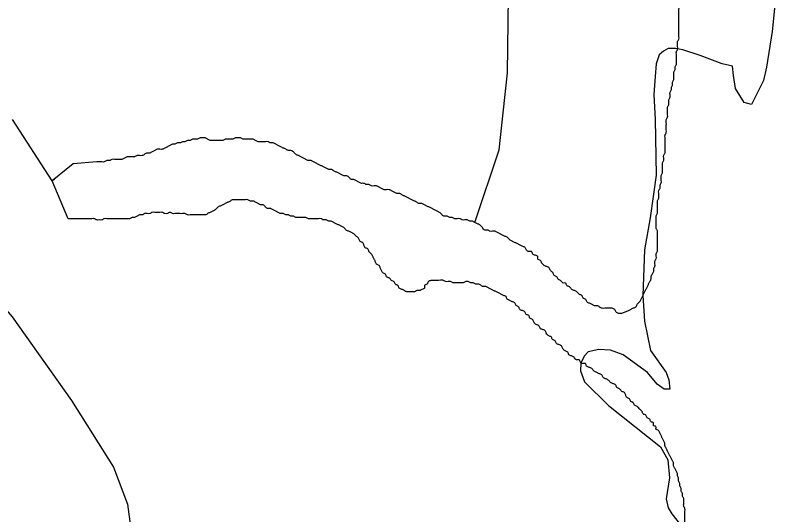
# Model space of a CAD drawing. Extents: x 813775 to 1157140, y 1757555 to 1979907.
# Drawn here: x 1005741 to 1007425, y 1848907 to 1850012 of the extents above; entities that cross this region are included whole.
import ezdxf

# ---------------------------------------------------------------- set-up
doc = ezdxf.new("R2010")
doc.units = 0
for name, color, linetype in [('Level 33', 7, 'Continuous'), ('Level 35', 7, 'Continuous'), ('Level 6', 7, 'Continuous'), ('Level 9', 7, 'Continuous')]:
    doc.layers.add(name, color=color, linetype=linetype)

msp = doc.modelspace()

# ---------------------------------------------------------------- linework, layer by layer
at = {"layer": 'Level 33'}
msp.add_lwpolyline([(1005567.4, 1849538.1), (1005734.4, 1849345), (1005865.7, 1849160.1), (1005959.1, 1849013), (1005990.3, 1848930.6), (1005997, 1848881.6), (1005988.1, 1848805.8), (1005956.9, 1848692.2), (1005914.6, 1848583.1)], dxfattribs=at)
at = {"layer": 'Level 35'}
for points in [[(1006758.9, 1849553.9), (1006812.8, 1849714.3), (1006831.4, 1849884.5), (1006834.1, 1850110.4), (1006820.8, 1850320.4), (1006781, 1850618.1), (1006775.7, 1850745.7), (1006786.3, 1850921.2), (1006823.5, 1851124), (1006852.7, 1851272.9), (1006855.3, 1851381.8), (1006847.4, 1851453.6), (1006810.2, 1851573.2), (1006805.1, 1851691.1), (1006828.8, 1851759.3), (1006873.9, 1851793.9), (1006921.7, 1851817.8), (1006945.6, 1851817.8), (1006993.4, 1851793.9), (1007017.3, 1851751.3), (1007070.5, 1851730.1), (1007129.9, 1851735.6)], [(1005828.6, 1849648.6), (1005823.3, 1849646), (1005735.7, 1849781.5)]]:
    msp.add_lwpolyline(points, dxfattribs=at)
at = {"layer": 'Level 6'}
msp.add_lwpolyline([(1007424.9, 1850057.6), (1007416.7, 1849976.2), (1007404.3, 1849897.1), (1007397.8, 1849868.1), (1007383.8, 1849839.5), (1007371.4, 1849814.8), (1007355, 1849818.9), (1007335.6, 1849850.5), (1007331.6, 1849878.9), (1007328.9, 1849899.2), (1007305.9, 1849904.6), (1007257.3, 1849923.5), (1007219.4, 1849935.7), (1007203.2, 1849938.4), (1007186.4, 1849938.3), (1007176.2, 1849933), (1007166.7, 1849924.9), (1007160, 1849904.6), (1007157.6, 1849876.5), (1007154.6, 1849837), (1007157.6, 1849781.9), (1007160, 1849658.6), (1007146.5, 1849563.9), (1007134.3, 1849493.6), (1007130.3, 1849392.2), (1007134.3, 1849335.5), (1007147.8, 1849270.6), (1007182.3, 1849222.3), (1007188.4, 1849205.7), (1007190.5, 1849185.3), (1007178.2, 1849185.3), (1007162.7, 1849196.2), (1007141.2, 1849222.3), (1007087, 1849261.1), (1007058.9, 1849271.7), (1007033, 1849273.3), (1007009.6, 1849267.6), (1007000.6, 1849258.4), (1006993.2, 1849242.9), (1006992.5, 1849226), (1007001.4, 1849201.7), (1007054.6, 1849148.9), (1007170, 1849057.7), (1007185.7, 1849028.6), (1007189.7, 1848989.4), (1007182.3, 1848942.5), (1007187, 1848923.1), (1007194.6, 1848909.6), (1007214, 1848885.3)], dxfattribs=at)
msp.add_lwpolyline([(1007424.9, 1850057.6), (1007416.7, 1849976.2), (1007404.3, 1849897.1), (1007397.8, 1849868.1), (1007383.8, 1849839.5), (1007371.4, 1849814.8), (1007355, 1849818.9), (1007335.6, 1849850.5), (1007331.6, 1849878.9), (1007328.9, 1849899.2), (1007305.9, 1849904.6), (1007257.3, 1849923.5), (1007219.4, 1849935.7), (1007203.2, 1849938.4), (1007186.4, 1849938.3), (1007176.2, 1849933), (1007166.7, 1849924.9), (1007160, 1849904.6), (1007157.6, 1849876.5), (1007154.6, 1849837), (1007157.6, 1849781.9), (1007160, 1849658.6), (1007146.5, 1849563.9), (1007134.3, 1849493.6), (1007130.3, 1849392.2), (1007134.3, 1849335.5), (1007147.8, 1849270.6), (1007182.3, 1849222.3), (1007188.4, 1849205.7), (1007190.5, 1849185.3), (1007178.2, 1849185.3), (1007162.7, 1849196.2), (1007141.2, 1849222.3), (1007087, 1849261.1), (1007058.9, 1849271.7), (1007033, 1849273.3), (1007009.6, 1849267.6), (1007000.6, 1849258.4), (1006993.2, 1849242.9), (1006992.5, 1849226), (1007001.4, 1849201.7), (1007054.6, 1849148.9), (1007170, 1849057.7), (1007185.7, 1849028.6), (1007189.7, 1848989.4), (1007182.3, 1848942.5), (1007187, 1848923.1), (1007194.6, 1848909.6), (1007214, 1848885.3)], dxfattribs=at)
msp.add_lwpolyline([(1007424.9, 1850057.6), (1007416.7, 1849976.2), (1007404.3, 1849897.1), (1007397.8, 1849868.1), (1007383.8, 1849839.5), (1007371.4, 1849814.8), (1007355, 1849818.9), (1007335.6, 1849850.5), (1007331.6, 1849878.9), (1007328.9, 1849899.2), (1007305.9, 1849904.6), (1007257.3, 1849923.5), (1007219.4, 1849935.7), (1007203.2, 1849938.4), (1007186.4, 1849938.3), (1007176.2, 1849933), (1007166.7, 1849924.9), (1007160, 1849904.6), (1007157.6, 1849876.5), (1007154.6, 1849837), (1007157.6, 1849781.9), (1007160, 1849658.6), (1007146.5, 1849563.9), (1007134.3, 1849493.6), (1007130.3, 1849392.2), (1007134.3, 1849335.5), (1007147.8, 1849270.6), (1007182.3, 1849222.3), (1007188.4, 1849205.7), (1007190.5, 1849185.3), (1007178.2, 1849185.3), (1007162.7, 1849196.2), (1007141.2, 1849222.3), (1007087, 1849261.1), (1007058.9, 1849271.7), (1007033, 1849273.3), (1007009.6, 1849267.6), (1007000.6, 1849258.4), (1006993.2, 1849242.9), (1006992.5, 1849226), (1007001.4, 1849201.7), (1007054.6, 1849148.9), (1007170, 1849057.7), (1007185.7, 1849028.6), (1007189.7, 1848989.4), (1007182.3, 1848942.5), (1007187, 1848923.1), (1007194.6, 1848909.6), (1007214, 1848885.3)], dxfattribs=at)
at = {"layer": 'Level 9'}
for points in [[(1005870.1, 1849683.8), (1005823.3, 1849646)], [(1005922, 1849687.8), (1005870.1, 1849683.8)], [(1005858.9, 1849562.2), (1005823.3, 1849646)]]:
    msp.add_lwpolyline(points, dxfattribs=at)
for points in [[(1007193.8, 1849853.4), (1007196.6, 1849858.9), (1007196.6, 1849864.5), (1007199.3, 1849870.1), (1007199.3, 1849875.7), (1007199.3, 1849881.3), (1007199.3, 1849886.8), (1007202.1, 1849892.4), (1007202.1, 1849898), (1007204.9, 1849903.6), (1007204.9, 1849909.2), (1007204.9, 1849914.8), (1007204.9, 1849920.3), (1007204.9, 1849925.9), (1007204.9, 1849931.5), (1007207.7, 1849937.1), (1007207.7, 1849942.7), (1007207.7, 1849948.3), (1007207.7, 1849953.8), (1007210.5, 1849959.4), (1007210.5, 1849965), (1007210.5, 1849970.6), (1007210.5, 1849976.2), (1007210.5, 1849981.7), (1007210.5, 1849987.3), (1007210.5, 1849992.9), (1007210.5, 1849998.5), (1007210.5, 1850004.1), (1007210.5, 1850009.7), (1007210.5, 1850015.2), (1007210.5, 1850020.8), (1007210.5, 1850026.4), (1007213.3, 1850032), (1007213.3, 1850037.6), (1007213.3, 1850043.1), (1007213.3, 1850048.7), (1007213.3, 1850054.3), (1007213.3, 1850059.9), (1007213.3, 1850065.5), (1007213.3, 1850071.1), (1007213.3, 1850076.6), (1007213.3, 1850082.2), (1007213.3, 1850087.8), (1007213.3, 1850093.4), (1007213.3, 1850099), (1007213.3, 1850104.6), (1007213.3, 1850110.1), (1007210.5, 1850115.7), (1007210.5, 1850121.3), (1007210.5, 1850126.9), (1007210.5, 1850132.5), (1007210.5, 1850138), (1007210.5, 1850143.6), (1007210.5, 1850149.2), (1007210.5, 1850154.8), (1007207.7, 1850160.4), (1007207.7, 1850166), (1007207.7, 1850171.5), (1007207.7, 1850177.1), (1007207.7, 1850182.7), (1007207.7, 1850188.3), (1007207.7, 1850193.9), (1007204.9, 1850199.4), (1007204.9, 1850205), (1007204.9, 1850210.6), (1007202.1, 1850216.2), (1007202.1, 1850221.8), (1007202.1, 1850227.4), (1007202.1, 1850232.9), (1007202.1, 1850238.5), (1007202.1, 1850244.1), (1007199.3, 1850249.7), (1007199.3, 1850255.3), (1007199.3, 1850260.8), (1007199.3, 1850266.4), (1007199.3, 1850272), (1007199.3, 1850277.6), (1007202.1, 1850283.2), (1007202.1, 1850288.8), (1007204.9, 1850294.3), (1007207.7, 1850299.9), (1007210.5, 1850305.5), (1007210.5, 1850311.1), (1007213.3, 1850316.7), (1007216.1, 1850322.3), (1007216.1, 1850327.8), (1007218.9, 1850333.4), (1007221.7, 1850339), (1007221.7, 1850344.6), (1007221.7, 1850350.2), (1007224.4, 1850355.7)], [(1007082.5, 1849352.9), (1007104.5, 1849362.1), (1007110.1, 1849364.9), (1007115.7, 1849367.7), (1007118.4, 1849373.3), (1007124, 1849378.9), (1007126.8, 1849384.5), (1007129.6, 1849390), (1007132.4, 1849395.6), (1007135.2, 1849401.2), (1007138, 1849406.8), (1007140.8, 1849412.4), (1007143.5, 1849418), (1007146.3, 1849423.5), (1007149.1, 1849429.1), (1007149.1, 1849434.7), (1007151.9, 1849440.3), (1007154.7, 1849445.9), (1007154.7, 1849451.4), (1007157.5, 1849457), (1007157.5, 1849462.6), (1007157.5, 1849468.2), (1007160.3, 1849473.8), (1007160.3, 1849479.4), (1007160.3, 1849484.9), (1007163.1, 1849490.5), (1007163.1, 1849496.1), (1007163.1, 1849501.7), (1007163.1, 1849507.3), (1007163.1, 1849512.8), (1007163.1, 1849518.4), (1007163.1, 1849524), (1007163.1, 1849529.6), (1007163.1, 1849535.2), (1007160.3, 1849540.8), (1007160.3, 1849546.3), (1007160.3, 1849551.9), (1007160.3, 1849557.5), (1007160.3, 1849563.1), (1007160.3, 1849568.7), (1007163.1, 1849574.3), (1007163.1, 1849579.8), (1007163.1, 1849585.4), (1007163.1, 1849591), (1007163.1, 1849596.6), (1007163.1, 1849602.2), (1007165.9, 1849607.7), (1007165.9, 1849613.3), (1007165.9, 1849618.9), (1007165.9, 1849624.5), (1007168.7, 1849630.1), (1007168.7, 1849635.7), (1007171.4, 1849641.2), (1007171.4, 1849646.8), (1007171.4, 1849652.4), (1007171.4, 1849658), (1007174.2, 1849663.6), (1007174.2, 1849669.1), (1007174.2, 1849674.7), (1007174.2, 1849680.3), (1007174.2, 1849685.9), (1007177, 1849691.5), (1007177, 1849697.1), (1007177, 1849702.6), (1007179.8, 1849708.2), (1007179.8, 1849713.8), (1007179.8, 1849719.4), (1007179.8, 1849725), (1007179.8, 1849730.6), (1007179.8, 1849736.1), (1007179.8, 1849741.7), (1007179.8, 1849747.3), (1007182.6, 1849752.9), (1007182.6, 1849758.5), (1007182.6, 1849764), (1007182.6, 1849769.6), (1007182.6, 1849775.2), (1007182.6, 1849780.8), (1007185.4, 1849786.4), (1007185.4, 1849792), (1007185.4, 1849797.5), (1007185.4, 1849803.1), (1007185.4, 1849808.7), (1007188.2, 1849814.3), (1007188.2, 1849819.9), (1007188.2, 1849825.4), (1007191, 1849831), (1007191, 1849836.6), (1007191, 1849842.2), (1007193.8, 1849847.8), (1007193.8, 1849853.4)], [(1006111.7, 1849732.5), (1006106.1, 1849729.7), (1006100.5, 1849729.7), (1006094.9, 1849726.9), (1006089.3, 1849726.9), (1006083.8, 1849724.1), (1006078.2, 1849721.3), (1006072.6, 1849718.5), (1006067, 1849715.8), (1006061.4, 1849715.8), (1006055.9, 1849715.8), (1006050.3, 1849713), (1006044.7, 1849710.2), (1006039.1, 1849707.4), (1006033.5, 1849707.4), (1006028, 1849704.6), (1006022.4, 1849701.8), (1006016.8, 1849701.8), (1006011.2, 1849701.8), (1006005.6, 1849699), (1006000.1, 1849699), (1005994.5, 1849699), (1005988.9, 1849699), (1005983.3, 1849696.2), (1005977.8, 1849693.4), (1005972.2, 1849693.4), (1005966.6, 1849693.4), (1005961, 1849693.4), (1005955.4, 1849693.4), (1005949.9, 1849690.6), (1005944.3, 1849690.6), (1005938.7, 1849687.8), (1005933.1, 1849687.8), (1005927.5, 1849687.8), (1005922, 1849687.8)], [(1006613.8, 1849606.9), (1006608.2, 1849609.7), (1006602.6, 1849612.5), (1006597.1, 1849615.3), (1006591.5, 1849618.1), (1006585.9, 1849618.1), (1006580.3, 1849620.9), (1006574.7, 1849623.6), (1006569.2, 1849626.4), (1006563.6, 1849626.4), (1006558, 1849626.4), (1006552.4, 1849629.2), (1006546.8, 1849632), (1006541.3, 1849634.8), (1006535.7, 1849634.8), (1006530.1, 1849634.8), (1006524.5, 1849637.6), (1006518.9, 1849637.6), (1006513.4, 1849640.4), (1006507.8, 1849640.4), (1006502.2, 1849643.2), (1006496.6, 1849646), (1006491, 1849648.8), (1006485.5, 1849648.8), (1006479.9, 1849654.3), (1006474.3, 1849657.1), (1006468.7, 1849657.1), (1006463.2, 1849659.9), (1006457.6, 1849662.7), (1006452, 1849665.5), (1006446.4, 1849668.3), (1006440.8, 1849671.1), (1006435.3, 1849671.1), (1006429.7, 1849673.9), (1006424.1, 1849676.7), (1006418.5, 1849679.5), (1006412.9, 1849682.3), (1006407.4, 1849685.1), (1006401.8, 1849687.8), (1006396.2, 1849690.6), (1006390.6, 1849690.6), (1006385, 1849693.4), (1006379.5, 1849696.2), (1006373.9, 1849699), (1006368.3, 1849701.8), (1006362.7, 1849704.6), (1006357.1, 1849710.2), (1006351.6, 1849713), (1006346, 1849713), (1006340.4, 1849715.8), (1006334.8, 1849718.5), (1006329.2, 1849721.3), (1006323.7, 1849724.1), (1006318.1, 1849726.9), (1006312.5, 1849729.7), (1006306.9, 1849729.7), (1006301.4, 1849732.5), (1006295.8, 1849732.5), (1006290.2, 1849732.5), (1006284.6, 1849732.5), (1006279, 1849732.5), (1006273.5, 1849735.3), (1006267.9, 1849738.1), (1006262.3, 1849738.1), (1006256.7, 1849738.1), (1006251.1, 1849738.1), (1006245.6, 1849738.1), (1006240, 1849740.9), (1006234.4, 1849740.9), (1006228.8, 1849740.9), (1006223.2, 1849738.1), (1006217.7, 1849738.1), (1006212.1, 1849738.1), (1006206.5, 1849738.1), (1006200.9, 1849735.3), (1006195.3, 1849735.3), (1006189.8, 1849735.3), (1006184.2, 1849735.3), (1006178.6, 1849735.3), (1006173, 1849735.3), (1006167.4, 1849738.1), (1006161.9, 1849740.9), (1006156.3, 1849740.9), (1006150.7, 1849740.9), (1006145.1, 1849738.1), (1006139.6, 1849738.1), (1006134, 1849738.1), (1006128.4, 1849735.3), (1006122.8, 1849735.3), (1006117.2, 1849732.5), (1006111.7, 1849732.5)], [(1006212.1, 1849598.5), (1006206.5, 1849595.7), (1006200.9, 1849592.9), (1006195.3, 1849590.2), (1006189.8, 1849587.4), (1006184.2, 1849581.8), (1006178.6, 1849579), (1006173, 1849576.2), (1006167.4, 1849573.4), (1006161.9, 1849570.6), (1006156.3, 1849570.6), (1006150.7, 1849570.6), (1006145.1, 1849570.6), (1006139.6, 1849570.6), (1006134, 1849570.6), (1006128.4, 1849570.6), (1006122.8, 1849570.6), (1006117.2, 1849573.4), (1006111.7, 1849573.4), (1006106.1, 1849573.4), (1006100.5, 1849573.4), (1006094.9, 1849573.4), (1006089.3, 1849573.4), (1006083.8, 1849576.2), (1006078.2, 1849573.4), (1006072.6, 1849573.4), (1006067, 1849576.2), (1006061.4, 1849576.2), (1006055.9, 1849576.2), (1006050.3, 1849576.2), (1006044.7, 1849576.2), (1006039.1, 1849573.4), (1006033.5, 1849573.4), (1006028, 1849573.4), (1006022.4, 1849570.6), (1006016.8, 1849570.6), (1006011.2, 1849567.8), (1006005.6, 1849565), (1006000.1, 1849565), (1005994.5, 1849562.2), (1005988.9, 1849562.2), (1005983.3, 1849562.2), (1005977.8, 1849562.2), (1005972.2, 1849562.2), (1005966.6, 1849562.2), (1005961, 1849562.2), (1005955.4, 1849562.2), (1005949.9, 1849562.2), (1005944.3, 1849562.2), (1005938.7, 1849562.2), (1005933.1, 1849559.5), (1005927.5, 1849559.5), (1005922, 1849559.5), (1005916.4, 1849562.2), (1005910.8, 1849562.2), (1005905.2, 1849562.2), (1005899.6, 1849562.2), (1005894.1, 1849562.2), (1005888.5, 1849562.2), (1005882.9, 1849562.2), (1005877.3, 1849562.2), (1005871.7, 1849562.2), (1005866.2, 1849562.2), (1005860.6, 1849562.2), (1005858.9, 1849562.2)], [(1006666.8, 1849425.5), (1006661.2, 1849425.5), (1006655.6, 1849422.7), (1006652.8, 1849417.1), (1006647.3, 1849414.3), (1006647.3, 1849408.7), (1006641.7, 1849405.9), (1006636.1, 1849403.2), (1006630.5, 1849403.2), (1006625, 1849400.4), (1006619.4, 1849400.4), (1006613.8, 1849400.4), (1006608.2, 1849400.4), (1006602.6, 1849403.2), (1006597.1, 1849405.9), (1006591.5, 1849408.7), (1006588.7, 1849414.3), (1006583.1, 1849417.1), (1006580.3, 1849422.7), (1006574.7, 1849425.5), (1006569.2, 1849431.1), (1006563.6, 1849433.9), (1006560.8, 1849439.4), (1006555.2, 1849442.2), (1006552.4, 1849447.8), (1006549.6, 1849453.4), (1006546.8, 1849459), (1006541.3, 1849461.8), (1006538.5, 1849467.3), (1006535.7, 1849472.9), (1006532.9, 1849478.5), (1006530.1, 1849484.1), (1006524.5, 1849489.7), (1006521.7, 1849495.3), (1006516.2, 1849498.1), (1006513.4, 1849503.6), (1006510.6, 1849509.2), (1006505, 1849512), (1006502.2, 1849517.6), (1006496.6, 1849523.2), (1006491, 1849528.8), (1006485.5, 1849531.5), (1006479.9, 1849534.3), (1006474.3, 1849537.1), (1006468.7, 1849542.7), (1006463.2, 1849545.5), (1006457.6, 1849548.3), (1006452, 1849551.1), (1006446.4, 1849553.9), (1006440.8, 1849556.7), (1006435.3, 1849556.7), (1006429.7, 1849559.5), (1006424.1, 1849559.5), (1006418.5, 1849562.2), (1006412.9, 1849562.2), (1006407.4, 1849562.2), (1006401.8, 1849562.2), (1006396.2, 1849562.2), (1006390.6, 1849562.2), (1006385, 1849565), (1006379.5, 1849565), (1006373.9, 1849565), (1006368.3, 1849565), (1006362.7, 1849565), (1006357.1, 1849567.8), (1006351.6, 1849567.8), (1006346, 1849570.6), (1006340.4, 1849570.6), (1006334.8, 1849573.4), (1006329.2, 1849573.4), (1006323.7, 1849576.2), (1006318.1, 1849579), (1006312.5, 1849581.8), (1006306.9, 1849584.6), (1006301.4, 1849584.6), (1006295.8, 1849587.4), (1006290.2, 1849592.9), (1006284.6, 1849592.9), (1006279, 1849595.7), (1006273.5, 1849598.5), (1006267.9, 1849601.3), (1006262.3, 1849601.3), (1006256.7, 1849604.1), (1006251.1, 1849604.1), (1006245.6, 1849604.1), (1006240, 1849604.1), (1006234.4, 1849604.1), (1006228.8, 1849604.1), (1006223.2, 1849604.1), (1006217.7, 1849601.3), (1006212.1, 1849598.5)], [(1007082.5, 1849352.9), (1007076.9, 1849352.9), (1007071.3, 1849355.7), (1007068.5, 1849361.3), (1007062.9, 1849364.1), (1007057.3, 1849364.1), (1007051.8, 1849364.1), (1007046.2, 1849364.1), (1007040.6, 1849364.1), (1007035, 1849366.9), (1007029.5, 1849369.7), (1007023.9, 1849369.7), (1007018.3, 1849372.5), (1007012.7, 1849375.2), (1007007.1, 1849378), (1007004.3, 1849383.6), (1006998.8, 1849386.4), (1006996, 1849392), (1006990.4, 1849394.8), (1006984.8, 1849400.4), (1006979.2, 1849403.2), (1006973.7, 1849405.9), (1006968.1, 1849411.5), (1006962.5, 1849414.3), (1006959.7, 1849419.9), (1006954.1, 1849419.9), (1006948.6, 1849425.5), (1006943, 1849428.3), (1006940.2, 1849433.9), (1006934.6, 1849436.6), (1006931.8, 1849442.2), (1006926.2, 1849447.8), (1006923.4, 1849453.4), (1006917.9, 1849456.2), (1006912.3, 1849459), (1006906.7, 1849464.6), (1006903.9, 1849470.1), (1006898.3, 1849472.9), (1006898.3, 1849478.5), (1006892.8, 1849481.3), (1006887.2, 1849484.1), (1006884.4, 1849489.7), (1006878.8, 1849489.7), (1006873.2, 1849492.5), (1006870.4, 1849498.1), (1006864.9, 1849500.8), (1006859.3, 1849503.6), (1006853.7, 1849506.4), (1006848.1, 1849509.2), (1006842.5, 1849512), (1006837, 1849514.8), (1006831.4, 1849520.4), (1006825.8, 1849523.2), (1006820.2, 1849526), (1006814.6, 1849528.8), (1006809.1, 1849531.5), (1006803.5, 1849534.3), (1006797.9, 1849534.3), (1006792.3, 1849534.3), (1006786.8, 1849537.1), (1006781.2, 1849537.1), (1006775.6, 1849542.7), (1006770, 1849548.3), (1006764.4, 1849551.1), (1006758.9, 1849553.9), (1006753.3, 1849556.7), (1006747.7, 1849556.7), (1006742.1, 1849559.5), (1006736.5, 1849559.5), (1006731, 1849559.5), (1006725.4, 1849562.2), (1006719.8, 1849562.2), (1006714.2, 1849562.2), (1006708.6, 1849565), (1006703.1, 1849565), (1006697.5, 1849567.8), (1006691.9, 1849567.8), (1006686.3, 1849570.6), (1006680.7, 1849576.2), (1006675.2, 1849579), (1006669.6, 1849581.8), (1006664, 1849584.6), (1006658.4, 1849587.4), (1006652.8, 1849590.2), (1006647.3, 1849592.9), (1006641.7, 1849595.7), (1006636.1, 1849595.7), (1006630.5, 1849598.5), (1006625, 1849601.3), (1006619.4, 1849604.1), (1006613.8, 1849606.9)], [(1006788.7, 1849409.3), (1006783.1, 1849412.1), (1006777.5, 1849412.1), (1006772, 1849414.9), (1006766.4, 1849417.7), (1006760.8, 1849417.7), (1006755.2, 1849420.5), (1006749.7, 1849420.5), (1006744.1, 1849423.2), (1006738.5, 1849423.2), (1006732.9, 1849420.5), (1006727.3, 1849420.5), (1006721.8, 1849420.5), (1006716.2, 1849420.5), (1006710.6, 1849420.5), (1006705, 1849423.2), (1006699.4, 1849423.2), (1006693.9, 1849423.2), (1006688.3, 1849426), (1006682.7, 1849426), (1006666.8, 1849425.5)], [(1007187.6, 1849043.7), (1007184.8, 1849049.2), (1007182, 1849054.8), (1007179.3, 1849060.4), (1007179.3, 1849066), (1007176.5, 1849071.6), (1007173.7, 1849077.2), (1007170.9, 1849082.7), (1007168.1, 1849088.3), (1007165.3, 1849093.9), (1007159.7, 1849096.7), (1007159.7, 1849102.3), (1007154.2, 1849105.1), (1007154.2, 1849110.6), (1007148.6, 1849113.4), (1007145.8, 1849119), (1007140.2, 1849121.8), (1007137.4, 1849127.4), (1007131.8, 1849130.2), (1007129, 1849135.8), (1007123.5, 1849141.3), (1007117.9, 1849146.9), (1007112.3, 1849149.7), (1007109.5, 1849155.3), (1007103.9, 1849158.1), (1007101.1, 1849163.7), (1007095.6, 1849166.5), (1007092.8, 1849172), (1007090, 1849177.6), (1007084.4, 1849180.4), (1007078.8, 1849186), (1007073.3, 1849188.8), (1007070.5, 1849194.4), (1007064.9, 1849197.2), (1007059.3, 1849200), (1007053.7, 1849205.5), (1007048.1, 1849208.3), (1007042.6, 1849211.1), (1007039.8, 1849216.7), (1007034.2, 1849219.5), (1007028.6, 1849222.3), (1007023, 1849225.1), (1007017.5, 1849230.7), (1007011.9, 1849233.5), (1007006.3, 1849236.2), (1007003.5, 1849241.8), (1006997.9, 1849241.8), (1006992.4, 1849244.6), (1006989.6, 1849250.2), (1006984, 1849250.2), (1006978.4, 1849255.8), (1006972.8, 1849258.6), (1006967.2, 1849261.4), (1006964.5, 1849266.9), (1006958.9, 1849269.7), (1006953.3, 1849275.3), (1006950.5, 1849280.9), (1006944.9, 1849283.7), (1006939.3, 1849286.5), (1006936.6, 1849292.1), (1006931, 1849294.9), (1006928.2, 1849300.4), (1006922.6, 1849303.2), (1006917, 1849308.8), (1006914.2, 1849314.4), (1006908.7, 1849317.2), (1006903.1, 1849320), (1006900.3, 1849325.6), (1006894.7, 1849328.3), (1006889.1, 1849333.9), (1006886.3, 1849339.5), (1006880.8, 1849342.3), (1006878, 1849347.9), (1006872.4, 1849350.7), (1006869.6, 1849356.3), (1006864, 1849359), (1006858.4, 1849361.8), (1006855.7, 1849367.4), (1006850.1, 1849370.2), (1006847.3, 1849375.8), (1006841.7, 1849378.6), (1006836.1, 1849381.4), (1006830.6, 1849384.2), (1006827.8, 1849389.8), (1006822.2, 1849392.5), (1006816.6, 1849395.3), (1006811, 1849398.1), (1006805.4, 1849400.9), (1006799.9, 1849403.7), (1006794.3, 1849406.5), (1006788.7, 1849409.3)], [(1007243.4, 1848541.3), (1007240.6, 1848546.9), (1007240.6, 1848552.4), (1007237.8, 1848558), (1007237.8, 1848563.6), (1007235.1, 1848569.2), (1007235.1, 1848574.8), (1007235.1, 1848580.3), (1007235.1, 1848585.9), (1007235.1, 1848591.5), (1007237.8, 1848597.1), (1007237.8, 1848602.7), (1007240.6, 1848608.3), (1007243.4, 1848613.8), (1007243.4, 1848619.4), (1007243.4, 1848625), (1007246.2, 1848630.6), (1007246.2, 1848636.2), (1007246.2, 1848641.8), (1007249, 1848647.3), (1007249, 1848652.9), (1007249, 1848658.5), (1007249, 1848664.1), (1007249, 1848669.7), (1007249, 1848675.2), (1007249, 1848680.8), (1007249, 1848686.4), (1007249, 1848692), (1007249, 1848697.6), (1007249, 1848703.2), (1007249, 1848708.7), (1007249, 1848714.3), (1007249, 1848719.9), (1007246.2, 1848725.5), (1007246.2, 1848731.1), (1007246.2, 1848736.6), (1007243.4, 1848742.2), (1007243.4, 1848747.8), (1007240.6, 1848753.4), (1007240.6, 1848759), (1007237.8, 1848764.6), (1007235.1, 1848770.1), (1007235.1, 1848775.7), (1007232.3, 1848781.3), (1007232.3, 1848786.9), (1007232.3, 1848792.5), (1007229.5, 1848798), (1007229.5, 1848803.6), (1007226.7, 1848809.2), (1007226.7, 1848814.8), (1007226.7, 1848820.4), (1007226.7, 1848826), (1007226.7, 1848831.5), (1007226.7, 1848837.1), (1007226.7, 1848842.7), (1007226.7, 1848848.3), (1007226.7, 1848853.9), (1007226.7, 1848859.5), (1007226.7, 1848865), (1007223.9, 1848870.6), (1007223.9, 1848876.2), (1007223.9, 1848881.8), (1007223.9, 1848887.4), (1007223.9, 1848892.9), (1007223.9, 1848898.5), (1007223.9, 1848904.1), (1007223.9, 1848909.7), (1007223.9, 1848915.3), (1007223.9, 1848920.9), (1007221.1, 1848926.4), (1007221.1, 1848932), (1007221.1, 1848937.6), (1007221.1, 1848943.2), (1007218.3, 1848948.8), (1007218.3, 1848954.3), (1007215.5, 1848959.9), (1007215.5, 1848965.5), (1007212.7, 1848971.1), (1007212.7, 1848976.7), (1007209.9, 1848982.3), (1007209.9, 1848987.8), (1007207.2, 1848993.4), (1007207.2, 1848999), (1007204.4, 1849004.6), (1007201.6, 1849010.2), (1007198.8, 1849015.8), (1007198.8, 1849021.3), (1007196, 1849026.9), (1007193.2, 1849032.5), (1007190.4, 1849038.1), (1007187.6, 1849043.7)]]:
    msp.add_spline(points, degree=3, dxfattribs=at)

doc.saveas('drawing.dxf')
